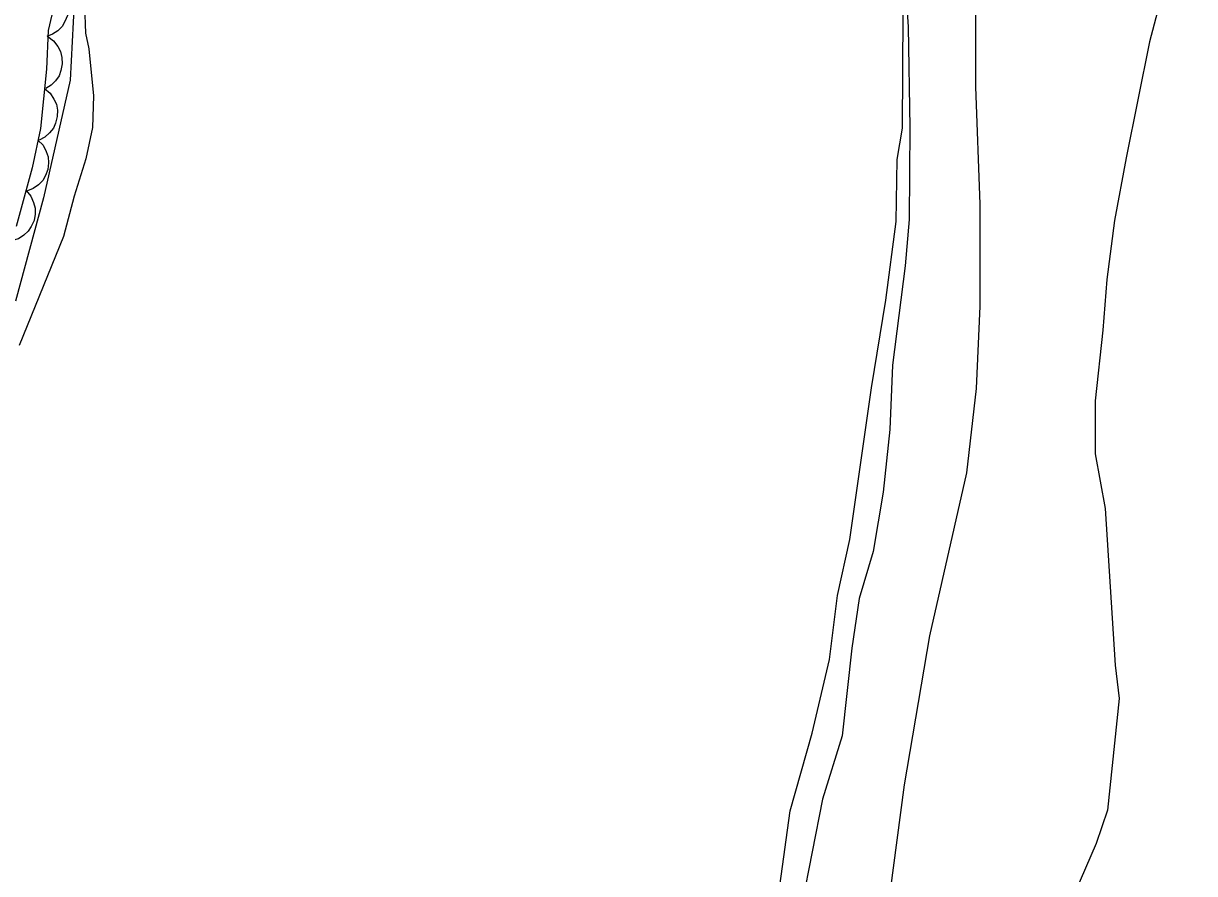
# Model space of a CAD drawing. Extents: x 282461 to 284471, y 5554090 to 5557646.
# Drawn here: x 283852.7 to 283920.2, y 5555588.3 to 5555637.3 of the extents above; entities that cross this region are included whole.
import ezdxf

# ---------------------------------------------------------------- set-up
doc = ezdxf.new("R2010")
doc.units = 0
for name, color, linetype in [('Niveau 1', 7, 'Continuous'), ('Niveau 2', 7, 'Continuous'), ('Niveau 22', 7, 'Continuous'), ('Niveau 4', 7, 'Continuous'), ('Niveau 44', 7, 'Continuous')]:
    doc.layers.add(name, color=color, linetype=linetype)

msp = doc.modelspace()

# ---------------------------------------------------------------- linework, layer by layer
at = {"layer": 'Niveau 1'}
msp.add_lwpolyline([(283902.27, 5555584.16), (283903.5, 5555593.43), (283904.96, 5555602.03), (283907.09, 5555611.41), (283907.65, 5555616.27), (283907.87, 5555621.02), (283907.86, 5555626.9), (283907.62, 5555633.67), (283907.58, 5555656.16)], dxfattribs=at)
at = {"layer": 'Niveau 2'}
for points in [[(283903.5, 5555640.3), (283903.71, 5555637.12), (283903.81, 5555631.33), (283903.78, 5555626.01), (283903.55, 5555623.34), (283902.82, 5555617.63), (283902.65, 5555613.92), (283902.28, 5555610.3), (283901.7, 5555606.88), (283900.9, 5555604.18), (283900.46, 5555601.31), (283899.92, 5555596.25), (283898.78, 5555592.6), (283897.59, 5555586.54)], [(283855.71, 5555639.64), (283855.42, 5555634.05), (283853.89, 5555627.27), (283852.28, 5555621.31)]]:
    msp.add_lwpolyline(points, dxfattribs=at)
at = {"layer": 'Niveau 22'}
msp.add_lwpolyline([(283920.22, 5555646.09), (283917.63, 5555636.25), (283916.28, 5555629.58), (283915.61, 5555625.96), (283915.16, 5555622.57), (283914.94, 5555619.64), (283914.49, 5555615.57), (283914.5, 5555612.52), (283915.07, 5555609.36), (283915.65, 5555600.33), (283915.88, 5555598.41), (283915.21, 5555591.97), (283914.54, 5555590.05), (283912.39, 5555585.08)], dxfattribs=at)
at = {"layer": 'Niveau 4'}
for points in [[(283866.53, 5555665.24), (283866.36, 5555664.39), (283866.25, 5555663.43), (283866.26, 5555659.76), (283865.98, 5555658.06), (283865.41, 5555656.3), (283863.38, 5555651.49), (283860.16, 5555644.86), (283859.14, 5555643.27), (283857.16, 5555640.89), (283856.65, 5555640.04), (283856.31, 5555639.19), (283856.25, 5555638.34), (283856.31, 5555636.75), (283856.49, 5555635.85), (283856.77, 5555633.14), (283856.72, 5555631.32), (283856.33, 5555629.51), (283855.65, 5555627.36), (283855.03, 5555625.04), (283852.49, 5555618.75)], [(283896.32, 5555587.62), (283896.91, 5555591.93), (283898.19, 5555596.41), (283899.18, 5555600.66), (283899.65, 5555604.35), (283900.35, 5555607.58), (283901.6, 5555616.31), (283902.42, 5555621.36), (283903.02, 5555625.9), (283903.09, 5555629.48), (283903.39, 5555631.29), (283903.44, 5555641.23)]]:
    msp.add_lwpolyline(points, dxfattribs=at)
at = {"layer": 'Niveau 44'}
for points in [[(283854.76, 5555639.49), (283855.04, 5555639.18), (283855.22, 5555638.81), (283855.32, 5555638.5), (283855.33, 5555638.15), (283855.27, 5555637.78), (283855.12, 5555637.43), (283854.97, 5555637.15), (283854.71, 5555636.9), (283854.4, 5555636.7), (283854.07, 5555636.57)], [(283854.64, 5555638.99), (283854.15, 5555636.92), (283854.06, 5555634.68), (283853.71, 5555631.26), (283853.24, 5555628.99), (283852.32, 5555625.62)], [(283854.14, 5555636.56), (283854.47, 5555636.31), (283854.71, 5555635.99), (283854.87, 5555635.7), (283854.95, 5555635.36), (283854.97, 5555634.99), (283854.89, 5555634.61), (283854.79, 5555634.3), (283854.58, 5555634.02), (283854.32, 5555633.76), (283854.02, 5555633.57)], [(283853.95, 5555633.57), (283854.27, 5555633.3), (283854.49, 5555632.96), (283854.63, 5555632.67), (283854.69, 5555632.32), (283854.68, 5555631.95), (283854.58, 5555631.58), (283854.46, 5555631.28), (283854.24, 5555631.01), (283853.96, 5555630.76), (283853.64, 5555630.59)], [(283853.57, 5555630.6), (283853.86, 5555630.3), (283854.05, 5555629.94), (283854.16, 5555629.63), (283854.18, 5555629.28), (283854.14, 5555628.91), (283854, 5555628.56), (283853.85, 5555628.27), (283853.6, 5555628.02), (283853.3, 5555627.8), (283852.97, 5555627.67)], [(283852.88, 5555627.69), (283853.16, 5555627.37), (283853.32, 5555627), (283853.41, 5555626.68), (283853.41, 5555626.33), (283853.34, 5555625.97), (283853.18, 5555625.62), (283853.01, 5555625.34), (283852.75, 5555625.11), (283852.44, 5555624.91), (283852.09, 5555624.8)]]:
    msp.add_lwpolyline(points, dxfattribs=at)

doc.saveas('drawing.dxf')
